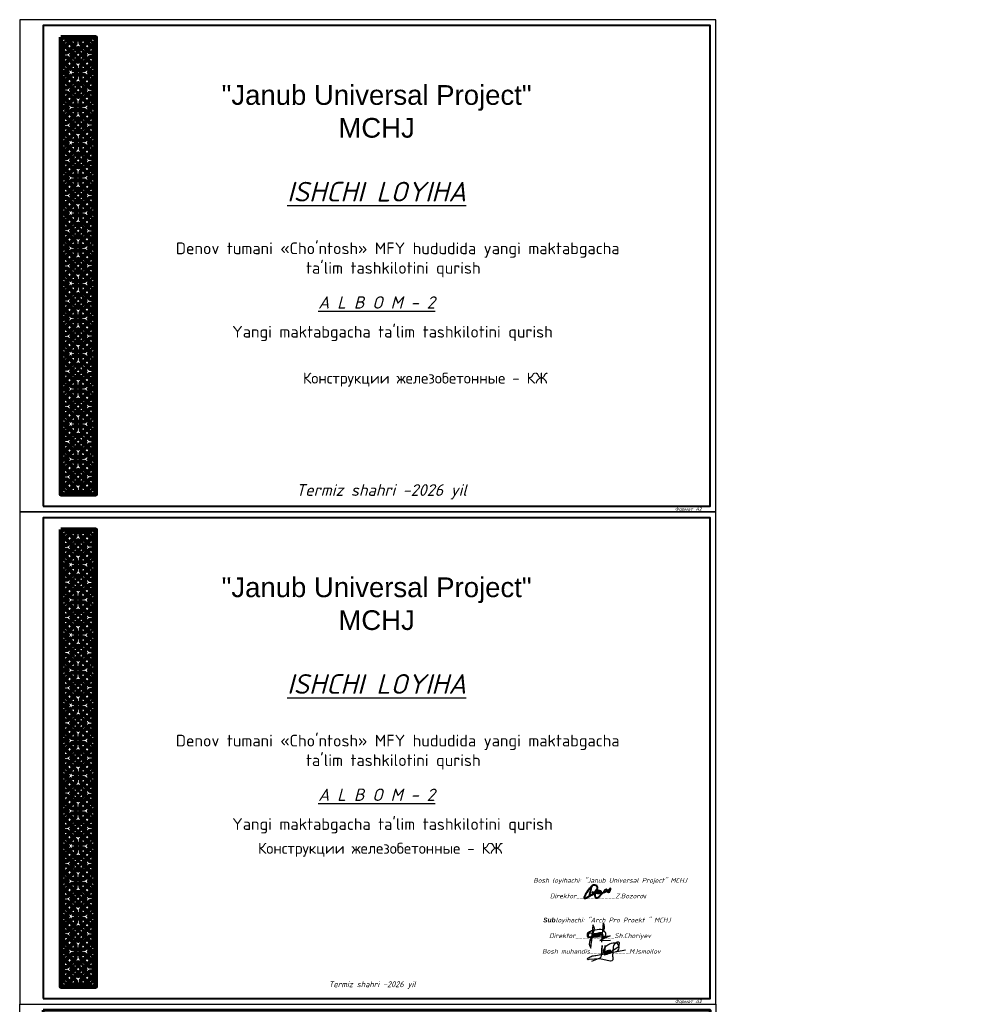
# Model space of a CAD drawing. Header units: millimetres. Extents: x 2063114 to 14983986, y -126020516 to 213791.
# Tile 660 of 731: x 2317099 to 2397603, y 129791 to 213791. Entities that reach past the tile are written whole.
import ezdxf

# ---------------------------------------------------------------- set-up
doc = ezdxf.new("R2010")
doc.units = ezdxf.units.MM
doc.styles.get("Standard").update_dxf_attribs({"font": 'arial.ttf'})
doc.styles.add('TIEMS', font='times.ttf')
doc.styles.add('V@ler@Live', font='isocpeui.ttf')

# ---------------------------------------------------------------- blocks, each defined once
blk = doc.blocks.new('*U1590')
at = {"color": 0, "ltscale": 25}
blk.add_lwpolyline([(-59400, 42000), (0, 42000), (0, 0), (-59400, 0)], close=True, dxfattribs=at)
at = {"color": 0, "lineweight": 60, "ltscale": 25}
blk.add_lwpolyline([(-57400, 41500), (-500, 41500), (-500, 500), (-57400, 500)], close=True, dxfattribs=at)
at = {"color": 0, "insert": (-2932, 396), "char_height": 250, "width": 4526.16, "attachment_point": 2}
blk.add_mtext('Формат А2 (420х594)', dxfattribs=at)
blk = doc.blocks.new('ф22222222222')
blk.add_lwpolyline([(177277, 141727), (236677, 141727), (236677, 183727), (177277, 183727)], close=True)
at = {"lineweight": 40}
blk.add_lwpolyline([(179277, 142227), (236177, 142227), (236177, 183227), (179277, 183227)], close=True, dxfattribs=at)
at = {"style": 'V@ler@Live'}
blk.add_text('Формат A2', height=300, dxfattribs=at).set_placement((233177, 141827))
blk = doc.blocks.new('выа31вы231а23выа')
at = {"true_color": 0xebb000}
h = blk.add_hatch(color=40, dxfattribs=at)
h.dxf.hatch_style = 1
h.paths.add_polyline_path([(231019, 545510, 1), (231019, 545410)])
h.paths.add_polyline_path([(230383, 546145), (230283, 546145, 1)])
h.paths.add_polyline_path([(228755, 546145), (228655, 546145, 1)])
h.paths.add_polyline_path([(228019, 545510), (228019, 545410, 1)])
h = blk.add_hatch(color=40, dxfattribs=at)
h.dxf.hatch_style = 1
edge = h.paths.add_edge_path()
edge.add_arc((229519, 543960), 50, 0, 360, ccw=False)
edge = h.paths.add_edge_path()
edge.add_arc((230205, 544645), 50, 0, 360, ccw=False)
edge = h.paths.add_edge_path()
edge.add_arc((228833, 544645), 50, 0, 360, ccw=False)
edge = h.paths.add_edge_path()
edge.add_arc((229519, 545331), 50, 0, 360, ccw=False)
h = blk.add_hatch(color=40, dxfattribs=at)
h.dxf.hatch_style = 1
edge = h.paths.add_edge_path()
edge.add_arc((228705, 543145), 50, 180, 540, ccw=False)
edge = h.paths.add_edge_path()
edge.add_line((228019, 542410), (228019, 542510))
edge.add_arc((228019, 542460), 50, 270, 450, ccw=False)
edge = h.paths.add_edge_path()
edge.add_line((228019, 543781), (228019, 543881))
edge.add_arc((228019, 543831), 50, 270, 450, ccw=False)
h = blk.add_hatch(color=40, dxfattribs=at)
h.dxf.hatch_style = 1
edge = h.paths.add_edge_path()
edge.add_arc((230333, 543145), 50, 0, 360)
edge = h.paths.add_edge_path()
edge.add_line((231019, 542410), (231019, 542510))
edge.add_arc((231019, 542460), 50, 90, 270)
edge = h.paths.add_edge_path()
edge.add_line((231019, 543781), (231019, 543881))
edge.add_arc((231019, 543831), 50, 90, 270)
h = blk.add_hatch(color=40, dxfattribs=at)
h.dxf.hatch_style = 1
edge = h.paths.add_edge_path()
edge.add_arc((229519, 542331), 50, 0, 360)
edge = h.paths.add_edge_path()
edge.add_arc((230205, 541645), 50, 0, 360)
edge = h.paths.add_edge_path()
edge.add_arc((228833, 541645), 50, 0, 360)
edge = h.paths.add_edge_path()
edge.add_arc((229519, 540960), 50, 0, 360)
h = blk.add_hatch(color=40, dxfattribs=at)
h.dxf.hatch_style = 1
edge = h.paths.add_edge_path()
edge.add_arc((228705, 540145), 50, 180, 540, ccw=False)
edge = h.paths.add_edge_path()
edge.add_line((228019, 539410), (228019, 539510))
edge.add_arc((228019, 539460), 50, 270, 450, ccw=False)
edge = h.paths.add_edge_path()
edge.add_line((228019, 540781), (228019, 540881))
edge.add_arc((228019, 540831), 50, 270, 450, ccw=False)
h = blk.add_hatch(color=40, dxfattribs=at)
h.dxf.hatch_style = 1
edge = h.paths.add_edge_path()
edge.add_arc((230333, 540145), 50, 0, 360)
edge = h.paths.add_edge_path()
edge.add_line((231019, 539410), (231019, 539510))
edge.add_arc((231019, 539460), 50, 90, 270)
edge = h.paths.add_edge_path()
edge.add_line((231019, 540781), (231019, 540881))
edge.add_arc((231019, 540831), 50, 90, 270)
h = blk.add_hatch(color=40, dxfattribs=at)
h.dxf.hatch_style = 1
edge = h.paths.add_edge_path()
edge.add_arc((229519, 537960), 50, 0, 360, ccw=False)
edge = h.paths.add_edge_path()
edge.add_arc((230205, 538645), 50, 0, 360, ccw=False)
edge = h.paths.add_edge_path()
edge.add_arc((228833, 538645), 50, 0, 360, ccw=False)
edge = h.paths.add_edge_path()
edge.add_arc((229519, 539331), 50, 0, 360, ccw=False)
h = blk.add_hatch(color=40, dxfattribs=at)
h.dxf.hatch_style = 1
edge = h.paths.add_edge_path()
edge.add_arc((228705, 537145), 50, 180, 540, ccw=False)
edge = h.paths.add_edge_path()
edge.add_line((228019, 536410), (228019, 536510))
edge.add_arc((228019, 536460), 50, 270, 450, ccw=False)
edge = h.paths.add_edge_path()
edge.add_line((228019, 537781), (228019, 537881))
edge.add_arc((228019, 537831), 50, 270, 450, ccw=False)
h = blk.add_hatch(color=40, dxfattribs=at)
h.dxf.hatch_style = 1
edge = h.paths.add_edge_path()
edge.add_arc((230333, 537145), 50, 0, 360)
edge = h.paths.add_edge_path()
edge.add_line((231019, 536410), (231019, 536510))
edge.add_arc((231019, 536460), 50, 90, 270)
edge = h.paths.add_edge_path()
edge.add_line((231019, 537781), (231019, 537881))
edge.add_arc((231019, 537831), 50, 90, 270)
h = blk.add_hatch(color=40, dxfattribs=at)
h.dxf.hatch_style = 1
edge = h.paths.add_edge_path()
edge.add_arc((229519, 536331), 50, 0, 360)
edge = h.paths.add_edge_path()
edge.add_arc((230205, 535645), 50, 0, 360)
edge = h.paths.add_edge_path()
edge.add_arc((228833, 535645), 50, 0, 360)
edge = h.paths.add_edge_path()
edge.add_arc((229519, 534960), 50, 0, 360)
h = blk.add_hatch(color=40, dxfattribs=at)
h.dxf.hatch_style = 1
edge = h.paths.add_edge_path()
edge.add_arc((228705, 534145), 50, 180, 540, ccw=False)
edge = h.paths.add_edge_path()
edge.add_line((228019, 533410), (228019, 533510))
edge.add_arc((228019, 533460), 50, 270, 450, ccw=False)
edge = h.paths.add_edge_path()
edge.add_line((228019, 534781), (228019, 534881))
edge.add_arc((228019, 534831), 50, 270, 450, ccw=False)
h = blk.add_hatch(color=40, dxfattribs=at)
h.dxf.hatch_style = 1
edge = h.paths.add_edge_path()
edge.add_arc((230333, 534145), 50, 0, 360)
edge = h.paths.add_edge_path()
edge.add_line((231019, 533410), (231019, 533510))
edge.add_arc((231019, 533460), 50, 90, 270)
edge = h.paths.add_edge_path()
edge.add_line((231019, 534781), (231019, 534881))
edge.add_arc((231019, 534831), 50, 90, 270)
h = blk.add_hatch(color=40, dxfattribs=at)
h.dxf.hatch_style = 1
edge = h.paths.add_edge_path()
edge.add_arc((229519, 531960), 50, 0, 360, ccw=False)
edge = h.paths.add_edge_path()
edge.add_arc((230205, 532645), 50, 0, 360, ccw=False)
edge = h.paths.add_edge_path()
edge.add_arc((228833, 532645), 50, 0, 360, ccw=False)
edge = h.paths.add_edge_path()
edge.add_arc((229519, 533331), 50, 0, 360, ccw=False)
h = blk.add_hatch(color=40, dxfattribs=at)
h.dxf.hatch_style = 1
edge = h.paths.add_edge_path()
edge.add_arc((228705, 531145), 50, 180, 540, ccw=False)
edge = h.paths.add_edge_path()
edge.add_line((228019, 530410), (228019, 530510))
edge.add_arc((228019, 530460), 50, 270, 450, ccw=False)
edge = h.paths.add_edge_path()
edge.add_line((228019, 531781), (228019, 531881))
edge.add_arc((228019, 531831), 50, 270, 450, ccw=False)
h = blk.add_hatch(color=40, dxfattribs=at)
h.dxf.hatch_style = 1
edge = h.paths.add_edge_path()
edge.add_arc((230333, 531145), 50, 0, 360)
edge = h.paths.add_edge_path()
edge.add_line((231019, 530410), (231019, 530510))
edge.add_arc((231019, 530460), 50, 90, 270)
edge = h.paths.add_edge_path()
edge.add_line((231019, 531781), (231019, 531881))
edge.add_arc((231019, 531831), 50, 90, 270)
h = blk.add_hatch(color=40, dxfattribs=at)
h.dxf.hatch_style = 1
edge = h.paths.add_edge_path()
edge.add_arc((229519, 530331), 50, 0, 360)
edge = h.paths.add_edge_path()
edge.add_arc((230205, 529645), 50, 0, 360)
edge = h.paths.add_edge_path()
edge.add_arc((228833, 529645), 50, 0, 360)
edge = h.paths.add_edge_path()
edge.add_arc((229519, 528960), 50, 0, 360)
h = blk.add_hatch(color=40, dxfattribs=at)
h.dxf.hatch_style = 1
edge = h.paths.add_edge_path()
edge.add_arc((228705, 528145), 50, 180, 540, ccw=False)
edge = h.paths.add_edge_path()
edge.add_line((228019, 527410), (228019, 527510))
edge.add_arc((228019, 527460), 50, 270, 450, ccw=False)
edge = h.paths.add_edge_path()
edge.add_line((228019, 528781), (228019, 528881))
edge.add_arc((228019, 528831), 50, 270, 450, ccw=False)
h = blk.add_hatch(color=40, dxfattribs=at)
h.dxf.hatch_style = 1
edge = h.paths.add_edge_path()
edge.add_arc((230333, 528145), 50, 0, 360)
edge = h.paths.add_edge_path()
edge.add_line((231019, 527410), (231019, 527510))
edge.add_arc((231019, 527460), 50, 90, 270)
edge = h.paths.add_edge_path()
edge.add_line((231019, 528781), (231019, 528881))
edge.add_arc((231019, 528831), 50, 90, 270)
h = blk.add_hatch(color=40, dxfattribs=at)
h.dxf.hatch_style = 1
edge = h.paths.add_edge_path()
edge.add_arc((229519, 525960), 50, 0, 360, ccw=False)
edge = h.paths.add_edge_path()
edge.add_arc((230205, 526645), 50, 0, 360, ccw=False)
edge = h.paths.add_edge_path()
edge.add_arc((228833, 526645), 50, 0, 360, ccw=False)
edge = h.paths.add_edge_path()
edge.add_arc((229519, 527331), 50, 0, 360, ccw=False)
h = blk.add_hatch(color=40, dxfattribs=at)
h.dxf.hatch_style = 1
edge = h.paths.add_edge_path()
edge.add_arc((228705, 525145), 50, 180, 540, ccw=False)
edge = h.paths.add_edge_path()
edge.add_line((228019, 524410), (228019, 524510))
edge.add_arc((228019, 524460), 50, 270, 450, ccw=False)
edge = h.paths.add_edge_path()
edge.add_line((228019, 525781), (228019, 525881))
edge.add_arc((228019, 525831), 50, 270, 450, ccw=False)
h = blk.add_hatch(color=40, dxfattribs=at)
h.dxf.hatch_style = 1
edge = h.paths.add_edge_path()
edge.add_arc((230333, 525145), 50, 0, 360)
edge = h.paths.add_edge_path()
edge.add_line((231019, 524410), (231019, 524510))
edge.add_arc((231019, 524460), 50, 90, 270)
edge = h.paths.add_edge_path()
edge.add_line((231019, 525781), (231019, 525881))
edge.add_arc((231019, 525831), 50, 90, 270)
h = blk.add_hatch(color=40, dxfattribs=at)
h.dxf.hatch_style = 1
edge = h.paths.add_edge_path()
edge.add_arc((229519, 524331), 50, 0, 360)
edge = h.paths.add_edge_path()
edge.add_arc((230205, 523645), 50, 0, 360)
edge = h.paths.add_edge_path()
edge.add_arc((228833, 523645), 50, 0, 360)
edge = h.paths.add_edge_path()
edge.add_arc((229519, 522960), 50, 0, 360)
h = blk.add_hatch(color=40, dxfattribs=at)
h.dxf.hatch_style = 1
edge = h.paths.add_edge_path()
edge.add_arc((228705, 522145), 50, 180, 540, ccw=False)
edge = h.paths.add_edge_path()
edge.add_line((228019, 521410), (228019, 521510))
edge.add_arc((228019, 521460), 50, 270, 450, ccw=False)
edge = h.paths.add_edge_path()
edge.add_line((228019, 522781), (228019, 522881))
edge.add_arc((228019, 522831), 50, 270, 450, ccw=False)
h = blk.add_hatch(color=40, dxfattribs=at)
h.dxf.hatch_style = 1
edge = h.paths.add_edge_path()
edge.add_arc((230333, 522145), 50, 0, 360)
edge = h.paths.add_edge_path()
edge.add_line((231019, 521410), (231019, 521510))
edge.add_arc((231019, 521460), 50, 90, 270)
edge = h.paths.add_edge_path()
edge.add_line((231019, 522781), (231019, 522881))
edge.add_arc((231019, 522831), 50, 90, 270)
h = blk.add_hatch(color=40, dxfattribs=at)
h.dxf.hatch_style = 1
edge = h.paths.add_edge_path()
edge.add_arc((229519, 519960), 50, 0, 360, ccw=False)
edge = h.paths.add_edge_path()
edge.add_arc((230205, 520645), 50, 0, 360, ccw=False)
edge = h.paths.add_edge_path()
edge.add_arc((228833, 520645), 50, 0, 360, ccw=False)
edge = h.paths.add_edge_path()
edge.add_arc((229519, 521331), 50, 0, 360, ccw=False)
h = blk.add_hatch(color=40, dxfattribs=at)
h.dxf.hatch_style = 1
edge = h.paths.add_edge_path()
edge.add_arc((228705, 519145), 50, 180, 540, ccw=False)
edge = h.paths.add_edge_path()
edge.add_line((228019, 518410), (228019, 518510))
edge.add_arc((228019, 518460), 50, 270, 450, ccw=False)
edge = h.paths.add_edge_path()
edge.add_line((228019, 519781), (228019, 519881))
edge.add_arc((228019, 519831), 50, 270, 450, ccw=False)
h = blk.add_hatch(color=40, dxfattribs=at)
h.dxf.hatch_style = 1
edge = h.paths.add_edge_path()
edge.add_arc((230333, 519145), 50, 0, 360)
edge = h.paths.add_edge_path()
edge.add_line((231019, 518410), (231019, 518510))
edge.add_arc((231019, 518460), 50, 90, 270)
edge = h.paths.add_edge_path()
edge.add_line((231019, 519781), (231019, 519881))
edge.add_arc((231019, 519831), 50, 90, 270)
h = blk.add_hatch(color=40, dxfattribs=at)
h.dxf.hatch_style = 1
edge = h.paths.add_edge_path()
edge.add_arc((229519, 518331), 50, 0, 360)
edge = h.paths.add_edge_path()
edge.add_arc((230205, 517645), 50, 0, 360)
edge = h.paths.add_edge_path()
edge.add_arc((228833, 517645), 50, 0, 360)
edge = h.paths.add_edge_path()
edge.add_arc((229519, 516960), 50, 0, 360)
h = blk.add_hatch(color=40, dxfattribs=at)
h.dxf.hatch_style = 1
edge = h.paths.add_edge_path()
edge.add_arc((228705, 516145), 50, 180, 540, ccw=False)
edge = h.paths.add_edge_path()
edge.add_line((228019, 515410), (228019, 515510))
edge.add_arc((228019, 515460), 50, 270, 450, ccw=False)
edge = h.paths.add_edge_path()
edge.add_line((228019, 516781), (228019, 516881))
edge.add_arc((228019, 516831), 50, 270, 450, ccw=False)
h = blk.add_hatch(color=40, dxfattribs=at)
h.dxf.hatch_style = 1
edge = h.paths.add_edge_path()
edge.add_arc((230333, 516145), 50, 0, 360)
edge = h.paths.add_edge_path()
edge.add_line((231019, 515410), (231019, 515510))
edge.add_arc((231019, 515460), 50, 90, 270)
edge = h.paths.add_edge_path()
edge.add_line((231019, 516781), (231019, 516881))
edge.add_arc((231019, 516831), 50, 90, 270)
h = blk.add_hatch(color=40, dxfattribs=at)
h.dxf.hatch_style = 1
edge = h.paths.add_edge_path()
edge.add_arc((229519, 513960), 50, 0, 360, ccw=False)
edge = h.paths.add_edge_path()
edge.add_arc((230205, 514645), 50, 0, 360, ccw=False)
edge = h.paths.add_edge_path()
edge.add_arc((228833, 514645), 50, 0, 360, ccw=False)
edge = h.paths.add_edge_path()
edge.add_arc((229519, 515331), 50, 0, 360, ccw=False)
h = blk.add_hatch(color=40, dxfattribs=at)
h.dxf.hatch_style = 1
edge = h.paths.add_edge_path()
edge.add_arc((228705, 513145), 50, 180, 540, ccw=False)
edge = h.paths.add_edge_path()
edge.add_line((228019, 512410), (228019, 512510))
edge.add_arc((228019, 512460), 50, 270, 450, ccw=False)
edge = h.paths.add_edge_path()
edge.add_line((228019, 513781), (228019, 513881))
edge.add_arc((228019, 513831), 50, 270, 450, ccw=False)
h = blk.add_hatch(color=40, dxfattribs=at)
h.dxf.hatch_style = 1
edge = h.paths.add_edge_path()
edge.add_arc((230333, 513145), 50, 0, 360)
edge = h.paths.add_edge_path()
edge.add_line((231019, 512410), (231019, 512510))
edge.add_arc((231019, 512460), 50, 90, 270)
edge = h.paths.add_edge_path()
edge.add_line((231019, 513781), (231019, 513881))
edge.add_arc((231019, 513831), 50, 90, 270)
h = blk.add_hatch(color=40, dxfattribs=at)
h.dxf.hatch_style = 1
edge = h.paths.add_edge_path()
edge.add_arc((229519, 512331), 50, 0, 360)
edge = h.paths.add_edge_path()
edge.add_arc((230205, 511645), 50, 0, 360)
edge = h.paths.add_edge_path()
edge.add_arc((228833, 511645), 50, 0, 360)
edge = h.paths.add_edge_path()
edge.add_arc((229519, 510960), 50, 0, 360)
h = blk.add_hatch(color=40, dxfattribs=at)
h.dxf.hatch_style = 1
edge = h.paths.add_edge_path()
edge.add_arc((228705, 510145), 50, 180, 540, ccw=False)
edge = h.paths.add_edge_path()
edge.add_line((228019, 509410), (228019, 509510))
edge.add_arc((228019, 509460), 50, 270, 450, ccw=False)
edge = h.paths.add_edge_path()
edge.add_line((228019, 510781), (228019, 510881))
edge.add_arc((228019, 510831), 50, 270, 450, ccw=False)
h = blk.add_hatch(color=40, dxfattribs=at)
h.dxf.hatch_style = 1
edge = h.paths.add_edge_path()
edge.add_arc((230333, 510145), 50, 0, 360)
edge = h.paths.add_edge_path()
edge.add_line((231019, 509410), (231019, 509510))
edge.add_arc((231019, 509460), 50, 90, 270)
edge = h.paths.add_edge_path()
edge.add_line((231019, 510781), (231019, 510881))
edge.add_arc((231019, 510831), 50, 90, 270)
h = blk.add_hatch(color=40, dxfattribs=at)
h.dxf.hatch_style = 1
edge = h.paths.add_edge_path()
edge.add_arc((229519, 507960), 50, 0, 360, ccw=False)
edge = h.paths.add_edge_path()
edge.add_arc((230205, 508645), 50, 0, 360, ccw=False)
edge = h.paths.add_edge_path()
edge.add_arc((228833, 508645), 50, 0, 360, ccw=False)
edge = h.paths.add_edge_path()
edge.add_arc((229519, 509331), 50, 0, 360, ccw=False)
h = blk.add_hatch(color=40, dxfattribs=at)
h.dxf.hatch_style = 1
h.paths.add_polyline_path([(231019, 507881, 1), (231019, 507781)])
h.paths.add_polyline_path([(230283, 507145), (230383, 507145, 1)])
h.paths.add_polyline_path([(228655, 507145), (228755, 507145, 1)])
h.paths.add_polyline_path([(228019, 507881), (228019, 507781, 1)])
at = {"color": 164, "lineweight": 80}
for points in [[(228019, 544845), (228558, 544845), (229319, 545607), (229319, 546145)], [(231019, 544845), (230481, 544845), (229719, 545607), (229719, 546145)], [(228019, 544445), (228558, 544445), (229319, 543684), (229319, 542607), (228558, 541845), (228019, 541845)], [(231019, 544445), (230481, 544445), (229719, 543684), (229719, 542607), (230481, 541845), (231019, 541845)], [(228019, 538845), (228558, 538845), (229319, 539607), (229319, 540684), (228558, 541445), (228019, 541445)], [(231019, 538845), (230481, 538845), (229719, 539607), (229719, 540684), (230481, 541445), (231019, 541445)], [(228019, 538445), (228558, 538445), (229319, 537684), (229319, 536607), (228558, 535845), (228019, 535845)], [(231019, 538445), (230481, 538445), (229719, 537684), (229719, 536607), (230481, 535845), (231019, 535845)], [(228019, 532845), (228558, 532845), (229319, 533607), (229319, 534684), (228558, 535445), (228019, 535445)], [(231019, 532845), (230481, 532845), (229719, 533607), (229719, 534684), (230481, 535445), (231019, 535445)], [(228019, 532445), (228558, 532445), (229319, 531684), (229319, 530607), (228558, 529845), (228019, 529845)], [(231019, 532445), (230481, 532445), (229719, 531684), (229719, 530607), (230481, 529845), (231019, 529845)], [(228019, 526845), (228558, 526845), (229319, 527607), (229319, 528684), (228558, 529445), (228019, 529445)], [(231019, 526845), (230481, 526845), (229719, 527607), (229719, 528684), (230481, 529445), (231019, 529445)], [(228019, 526445), (228558, 526445), (229319, 525684), (229319, 524607), (228558, 523845), (228019, 523845)], [(231019, 526445), (230481, 526445), (229719, 525684), (229719, 524607), (230481, 523845), (231019, 523845)], [(228019, 520845), (228558, 520845), (229319, 521607), (229319, 522684), (228558, 523445), (228019, 523445)], [(231019, 520845), (230481, 520845), (229719, 521607), (229719, 522684), (230481, 523445), (231019, 523445)], [(228019, 520445), (228558, 520445), (229319, 519684), (229319, 518607), (228558, 517845), (228019, 517845)], [(231019, 520445), (230481, 520445), (229719, 519684), (229719, 518607), (230481, 517845), (231019, 517845)], [(228019, 514845), (228558, 514845), (229319, 515607), (229319, 516684), (228558, 517445), (228019, 517445)], [(231019, 514845), (230481, 514845), (229719, 515607), (229719, 516684), (230481, 517445), (231019, 517445)], [(228019, 514445), (228558, 514445), (229319, 513684), (229319, 512607), (228558, 511845), (228019, 511845)], [(231019, 514445), (230481, 514445), (229719, 513684), (229719, 512607), (230481, 511845), (231019, 511845)], [(228019, 508845), (228558, 508845), (229319, 509607), (229319, 510684), (228558, 511445), (228019, 511445)], [(231019, 508845), (230481, 508845), (229719, 509607), (229719, 510684), (230481, 511445), (231019, 511445)], [(228019, 508445), (228558, 508445), (229319, 507684), (229319, 507145)], [(231019, 508445), (230481, 508445), (229719, 507684), (229719, 507145)]]:
    blk.add_lwpolyline(points, dxfattribs=at)
at = {"color": 164, "lineweight": 60}
for points in [[(228019, 545862), (228019, 545862), (228302, 546145)], [(231019, 545862), (231019, 545862), (230736, 546145)], [(228019, 542862), (228019, 542862), (228302, 543145), (228019, 543428)], [(231019, 542862), (231019, 542862), (230736, 543145), (231019, 543428)], [(228019, 539862), (228019, 539862), (228302, 540145), (228019, 540428)], [(231019, 539862), (231019, 539862), (230736, 540145), (231019, 540428)], [(228019, 536862), (228019, 536862), (228302, 537145), (228019, 537428)], [(231019, 536862), (231019, 536862), (230736, 537145), (231019, 537428)], [(228019, 533862), (228019, 533862), (228302, 534145), (228019, 534428)], [(231019, 533862), (231019, 533862), (230736, 534145), (231019, 534428)], [(228019, 530862), (228019, 530862), (228302, 531145), (228019, 531428)], [(231019, 530862), (231019, 530862), (230736, 531145), (231019, 531428)], [(228019, 527862), (228019, 527862), (228302, 528145), (228019, 528428)], [(231019, 527862), (231019, 527862), (230736, 528145), (231019, 528428)], [(228019, 524862), (228019, 524862), (228302, 525145), (228019, 525428)], [(231019, 524862), (231019, 524862), (230736, 525145), (231019, 525428)], [(228019, 521862), (228019, 521862), (228302, 522145), (228019, 522428)], [(231019, 521862), (231019, 521862), (230736, 522145), (231019, 522428)], [(228019, 518862), (228019, 518862), (228302, 519145), (228019, 519428)], [(231019, 518862), (231019, 518862), (230736, 519145), (231019, 519428)], [(228019, 515862), (228019, 515862), (228302, 516145), (228019, 516428)], [(231019, 515862), (231019, 515862), (230736, 516145), (231019, 516428)], [(228019, 512862), (228019, 512862), (228302, 513145), (228019, 513428)], [(231019, 512862), (231019, 512862), (230736, 513145), (231019, 513428)], [(228019, 509862), (228019, 509862), (228302, 510145), (228019, 510428)], [(231019, 509862), (231019, 509862), (230736, 510145), (231019, 510428)], [(228302, 507145), (228019, 507428)], [(230736, 507145), (231019, 507428)]]:
    blk.add_lwpolyline(points, dxfattribs=at)
at = {"color": 132, "lineweight": 90}
blk.add_lwpolyline([(228019, 546145), (231019, 546145), (231019, 507145), (228019, 507145)], close=True, dxfattribs=at)
for points in [[(228373, 546145), (229115, 545403)], [(230666, 546145), (229923, 545403)], [(228762, 545049), (228019, 545792)], [(228423, 543903), (229166, 544645), (228423, 545388)], [(228777, 545741), (229519, 544999), (230262, 545741)], [(230615, 545388), (229873, 544645), (230615, 543903)], [(230277, 545049), (231019, 545792)], [(228762, 544241), (228019, 543499)], [(229115, 543888), (228373, 543145), (229115, 542403)], [(228777, 543549), (229519, 544292), (230262, 543549)], [(229923, 543888), (230666, 543145), (229923, 542403)], [(230277, 544241), (231019, 543499)], [(228762, 542049), (228019, 542792)], [(228777, 542741), (229519, 541999), (230262, 542741)], [(230277, 542049), (231019, 542792)], [(228423, 542388), (229166, 541645), (228423, 540903)], [(230615, 540903), (229873, 541645), (230615, 542388)], [(228762, 541241), (228019, 540499)], [(228777, 540549), (229519, 541292), (230262, 540549)], [(230277, 541241), (231019, 540499)], [(229115, 540888), (228373, 540145), (229115, 539403)], [(229923, 540888), (230666, 540145), (229923, 539403)], [(228762, 539049), (228019, 539792)], [(228423, 537903), (229166, 538645), (228423, 539388)], [(228777, 539741), (229519, 538999), (230262, 539741)], [(230615, 539388), (229873, 538645), (230615, 537903)], [(230277, 539049), (231019, 539792)], [(228762, 538241), (228019, 537499)], [(229115, 537888), (228373, 537145), (229115, 536403)], [(228777, 537549), (229519, 538292), (230262, 537549)], [(229923, 537888), (230666, 537145), (229923, 536403)], [(230277, 538241), (231019, 537499)], [(228762, 536049), (228019, 536792)], [(230277, 536049), (231019, 536792)], [(228423, 536388), (229166, 535645), (228423, 534903)], [(228777, 536741), (229519, 535999), (230262, 536741)], [(230615, 534903), (229873, 535645), (230615, 536388)], [(228762, 535241), (228019, 534499)], [(228777, 534549), (229519, 535292), (230262, 534549)], [(230277, 535241), (231019, 534499)], [(229115, 534888), (228373, 534145), (229115, 533403)], [(229923, 534888), (230666, 534145), (229923, 533403)], [(228762, 533049), (228019, 533792)], [(228777, 533741), (229519, 532999), (230262, 533741)], [(230277, 533049), (231019, 533792)], [(228423, 531903), (229166, 532645), (228423, 533388)], [(230615, 533388), (229873, 532645), (230615, 531903)], [(228762, 532241), (228019, 531499)], [(229115, 531888), (228373, 531145), (229115, 530403)], [(228777, 531549), (229519, 532292), (230262, 531549)], [(229923, 531888), (230666, 531145), (229923, 530403)], [(230277, 532241), (231019, 531499)], [(228762, 530049), (228019, 530792)], [(228423, 530388), (229166, 529645), (228423, 528903)], [(228777, 530741), (229519, 529999), (230262, 530741)], [(230615, 528903), (229873, 529645), (230615, 530388)], [(230277, 530049), (231019, 530792)], [(228762, 529241), (228019, 528499)], [(228777, 528549), (229519, 529292), (230262, 528549)], [(230277, 529241), (231019, 528499)], [(229115, 528888), (228373, 528145), (229115, 527403)], [(229923, 528888), (230666, 528145), (229923, 527403)], [(228762, 527049), (228019, 527792)], [(228777, 527741), (229519, 526999), (230262, 527741)], [(230277, 527049), (231019, 527792)], [(228423, 525903), (229166, 526645), (228423, 527388)], [(230615, 527388), (229873, 526645), (230615, 525903)], [(228762, 526241), (228019, 525499)], [(229115, 525888), (228373, 525145), (229115, 524403)], [(228777, 525549), (229519, 526292), (230262, 525549)], [(229923, 525888), (230666, 525145), (229923, 524403)], [(230277, 526241), (231019, 525499)], [(228762, 524049), (228019, 524792)], [(228423, 524388), (229166, 523645), (228423, 522903)], [(228777, 524741), (229519, 523999), (230262, 524741)], [(230615, 522903), (229873, 523645), (230615, 524388)], [(230277, 524049), (231019, 524792)], [(228762, 523241), (228019, 522499)], [(229115, 522888), (228373, 522145), (229115, 521403)], [(228777, 522549), (229519, 523292), (230262, 522549)], [(229923, 522888), (230666, 522145), (229923, 521403)], [(230277, 523241), (231019, 522499)], [(228762, 521049), (228019, 521792)], [(228777, 521741), (229519, 520999), (230262, 521741)], [(230277, 521049), (231019, 521792)], [(228423, 519903), (229166, 520645), (228423, 521388)], [(230615, 521388), (229873, 520645), (230615, 519903)], [(228762, 520241), (228019, 519499)], [(228777, 519549), (229519, 520292), (230262, 519549)], [(230277, 520241), (231019, 519499)], [(229115, 519888), (228373, 519145), (229115, 518403)], [(229923, 519888), (230666, 519145), (229923, 518403)], [(228762, 518049), (228019, 518792)], [(228423, 518388), (229166, 517645), (228423, 516903)], [(228777, 518741), (229519, 517999), (230262, 518741)], [(230615, 516903), (229873, 517645), (230615, 518388)], [(230277, 518049), (231019, 518792)], [(228762, 517241), (228019, 516499)], [(229115, 516888), (228373, 516145), (229115, 515403)], [(228777, 516549), (229519, 517292), (230262, 516549)], [(229923, 516888), (230666, 516145), (229923, 515403)], [(230277, 517241), (231019, 516499)], [(228762, 515049), (228019, 515792)], [(230277, 515049), (231019, 515792)], [(228423, 513903), (229166, 514645), (228423, 515388)], [(228777, 515741), (229519, 514999), (230262, 515741)], [(230615, 515388), (229873, 514645), (230615, 513903)], [(228762, 514241), (228019, 513499)], [(228777, 513549), (229519, 514292), (230262, 513549)], [(230277, 514241), (231019, 513499)], [(229115, 513888), (228373, 513145), (229115, 512403)], [(229923, 513888), (230666, 513145), (229923, 512403)], [(228762, 512049), (228019, 512792)], [(228777, 512741), (229519, 511999), (230262, 512741)], [(230277, 512049), (231019, 512792)], [(228423, 512388), (229166, 511645), (228423, 510903)], [(230615, 510903), (229873, 511645), (230615, 512388)], [(228762, 511241), (228019, 510499)], [(229115, 510888), (228373, 510145), (229115, 509403)], [(228777, 510549), (229519, 511292), (230262, 510549)], [(229923, 510888), (230666, 510145), (229923, 509403)], [(230277, 511241), (231019, 510499)], [(228762, 509049), (228019, 509792)], [(228423, 507903), (229166, 508645), (228423, 509388)], [(228777, 509741), (229519, 508999), (230262, 509741)], [(230615, 509388), (229873, 508645), (230615, 507903)], [(230277, 509049), (231019, 509792)], [(228762, 508241), (228019, 507499)], [(228777, 507549), (229519, 508292), (230262, 507549)], [(230277, 508241), (231019, 507499)], [(229115, 507888), (228373, 507145)], [(229923, 507888), (230666, 507145)]]:
    blk.add_lwpolyline(points, dxfattribs=at)
at = {"color": 164, "lineweight": 80}
for points in [[(228981, 543345), (228219, 544107), (228219, 545184), (228981, 545945), (230058, 545945), (230819, 545184), (230819, 544107), (230058, 543345)], [(228981, 542945), (228219, 542184), (228219, 541107), (228981, 540345), (230058, 540345), (230819, 541107), (230819, 542184), (230058, 542945)], [(228981, 537345), (228219, 538107), (228219, 539184), (228981, 539945), (230058, 539945), (230819, 539184), (230819, 538107), (230058, 537345)], [(228981, 536945), (228219, 536184), (228219, 535107), (228981, 534345), (230058, 534345), (230819, 535107), (230819, 536184), (230058, 536945)], [(228981, 531345), (228219, 532107), (228219, 533184), (228981, 533945), (230058, 533945), (230819, 533184), (230819, 532107), (230058, 531345)], [(228981, 530945), (228219, 530184), (228219, 529107), (228981, 528345), (230058, 528345), (230819, 529107), (230819, 530184), (230058, 530945)], [(228981, 525345), (228219, 526107), (228219, 527184), (228981, 527945), (230058, 527945), (230819, 527184), (230819, 526107), (230058, 525345)], [(228981, 524945), (228219, 524184), (228219, 523107), (228981, 522345), (230058, 522345), (230819, 523107), (230819, 524184), (230058, 524945)], [(228981, 519345), (228219, 520107), (228219, 521184), (228981, 521945), (230058, 521945), (230819, 521184), (230819, 520107), (230058, 519345)], [(228981, 518945), (228219, 518184), (228219, 517107), (228981, 516345), (230058, 516345), (230819, 517107), (230819, 518184), (230058, 518945)], [(228981, 513345), (228219, 514107), (228219, 515184), (228981, 515945), (230058, 515945), (230819, 515184), (230819, 514107), (230058, 513345)], [(228981, 512945), (228219, 512184), (228219, 511107), (228981, 510345), (230058, 510345), (230819, 511107), (230819, 512184), (230058, 512945)], [(228981, 507345), (228219, 508107), (228219, 509184), (228981, 509945), (230058, 509945), (230819, 509184), (230819, 508107), (230058, 507345)]]:
    blk.add_lwpolyline(points, close=True, dxfattribs=at)
at = {"color": 164, "lineweight": 60}
for points in [[(229519, 544928), (229236, 544645), (229519, 544362), (229802, 544645)], [(229519, 541362), (229236, 541645), (229519, 541928), (229802, 541645)], [(229519, 538928), (229236, 538645), (229519, 538362), (229802, 538645)], [(229519, 535362), (229236, 535645), (229519, 535928), (229802, 535645)], [(229519, 532928), (229236, 532645), (229519, 532362), (229802, 532645)], [(229519, 529362), (229236, 529645), (229519, 529928), (229802, 529645)], [(229519, 526928), (229236, 526645), (229519, 526362), (229802, 526645)], [(229519, 523362), (229236, 523645), (229519, 523928), (229802, 523645)], [(229519, 520928), (229236, 520645), (229519, 520362), (229802, 520645)], [(229519, 517362), (229236, 517645), (229519, 517928), (229802, 517645)], [(229519, 514928), (229236, 514645), (229519, 514362), (229802, 514645)], [(229519, 511362), (229236, 511645), (229519, 511928), (229802, 511645)], [(229519, 508928), (229236, 508645), (229519, 508362), (229802, 508645)]]:
    blk.add_lwpolyline(points, close=True, dxfattribs=at)
at = {"color": 40, "true_color": 0xebb000}
for centre in [(229519, 545331), (228833, 544645), (230205, 544645), (229519, 543960), (228705, 543145), (230333, 543145), (229519, 542331), (228833, 541645), (229519, 540960), (230205, 541645), (228705, 540145), (230333, 540145), (229519, 539331), (228833, 538645), (230205, 538645), (229519, 537960), (228705, 537145), (230333, 537145), (229519, 536331), (228833, 535645), (230205, 535645), (229519, 534960), (228705, 534145), (230333, 534145), (228833, 532645), (229519, 533331), (230205, 532645), (229519, 531960), (228705, 531145), (230333, 531145), (229519, 530331), (228833, 529645), (230205, 529645), (229519, 528960), (228705, 528145), (230333, 528145), (228833, 526645), (229519, 527331), (230205, 526645), (229519, 525960), (228705, 525145), (230333, 525145), (229519, 524331), (228833, 523645), (230205, 523645), (229519, 522960), (228705, 522145), (230333, 522145), (229519, 521331), (228833, 520645), (229519, 519960), (230205, 520645), (228705, 519145), (230333, 519145), (229519, 518331), (228833, 517645), (230205, 517645), (229519, 516960), (228705, 516145), (230333, 516145), (229519, 515331), (228833, 514645), (230205, 514645), (229519, 513960), (228705, 513145), (230333, 513145), (228833, 511645), (229519, 512331), (230205, 511645), (229519, 510960), (228705, 510145), (230333, 510145), (229519, 509331), (228833, 508645), (230205, 508645), (229519, 507960)]:
    blk.add_circle(centre, 50, dxfattribs=at)
at = {"color": 40, "lineweight": 60, "true_color": 0xebb000}
for centre, start, end in [((228337, 546145), 270, 0), ((230701, 546145), 180, 270), ((228019, 545827), 270, 0), ((229519, 544963), 0, 180), ((231019, 545827), 180, 270), ((229201, 544645), 90, 270), ((229519, 544327), 180, 0), ((229837, 544645), 270, 90), ((228019, 543463), 0, 90), ((231019, 543463), 90, 180), ((228019, 542827), 270, 0), ((228337, 543145), 270, 90), ((230701, 543145), 90, 270), ((231019, 542827), 180, 270), ((229201, 541645), 90, 270), ((229519, 541963), 0, 180), ((229837, 541645), 270, 90), ((229519, 541327), 180, 0), ((228019, 540463), 0, 90), ((228337, 540145), 270, 90), ((230701, 540145), 90, 270), ((231019, 540463), 90, 180), ((228019, 539827), 270, 0), ((229519, 538963), 0, 180), ((231019, 539827), 180, 270), ((229201, 538645), 90, 270), ((229837, 538645), 270, 90), ((228019, 537463), 0, 90), ((229519, 538327), 180, 0), ((231019, 537463), 90, 180), ((228019, 536827), 270, 0), ((228337, 537145), 270, 90), ((230701, 537145), 90, 270), ((231019, 536827), 180, 270), ((229201, 535645), 90, 270), ((229519, 535963), 0, 180), ((229837, 535645), 270, 90), ((229519, 535327), 180, 0), ((228019, 534463), 0, 90), ((228337, 534145), 270, 90), ((230701, 534145), 90, 270), ((231019, 534463), 90, 180), ((228019, 533827), 270, 0), ((231019, 533827), 180, 270), ((229201, 532645), 90, 270), ((229519, 532963), 0, 180), ((229837, 532645), 270, 90), ((228019, 531463), 0, 90), ((229519, 532327), 180, 0), ((231019, 531463), 90, 180), ((228337, 531145), 270, 90), ((230701, 531145), 90, 270), ((228019, 530827), 270, 0), ((229519, 529963), 0, 180), ((231019, 530827), 180, 270), ((229201, 529645), 90, 270), ((229519, 529327), 180, 0), ((229837, 529645), 270, 90), ((228019, 528463), 0, 90), ((228337, 528145), 270, 90), ((230701, 528145), 90, 270), ((231019, 528463), 90, 180), ((228019, 527827), 270, 0), ((231019, 527827), 180, 270), ((229201, 526645), 90, 270), ((229519, 526963), 0, 180), ((229837, 526645), 270, 90), ((229519, 526327), 180, 0), ((228019, 525463), 0, 90), ((228337, 525145), 270, 90), ((230701, 525145), 90, 270), ((231019, 525463), 90, 180), ((228019, 524827), 270, 0), ((229519, 523963), 0, 180), ((231019, 524827), 180, 270), ((229201, 523645), 90, 270), ((229519, 523327), 180, 0), ((229837, 523645), 270, 90), ((228019, 522463), 0, 90), ((231019, 522463), 90, 180), ((228019, 521827), 270, 0), ((228337, 522145), 270, 90), ((230701, 522145), 90, 270), ((231019, 521827), 180, 270), ((229201, 520645), 90, 270), ((229519, 520963), 0, 180), ((229837, 520645), 270, 90), ((229519, 520327), 180, 0), ((228019, 519463), 0, 90), ((228337, 519145), 270, 90), ((230701, 519145), 90, 270), ((231019, 519463), 90, 180), ((228019, 518827), 270, 0), ((229519, 517963), 0, 180), ((231019, 518827), 180, 270), ((229201, 517645), 90, 270), ((229837, 517645), 270, 90), ((228019, 516463), 0, 90), ((229519, 517327), 180, 0), ((231019, 516463), 90, 180), ((228019, 515827), 270, 0), ((228337, 516145), 270, 90), ((230701, 516145), 90, 270), ((231019, 515827), 180, 270), ((229201, 514645), 90, 270), ((229519, 514963), 0, 180), ((229837, 514645), 270, 90), ((229519, 514327), 180, 0), ((228019, 513463), 0, 90), ((228337, 513145), 270, 90), ((230701, 513145), 90, 270), ((231019, 513463), 90, 180), ((228019, 512827), 270, 0), ((231019, 512827), 180, 270), ((229201, 511645), 90, 270), ((229519, 511963), 0, 180), ((229837, 511645), 270, 90), ((228019, 510463), 0, 90), ((229519, 511327), 180, 0), ((231019, 510463), 90, 180), ((228337, 510145), 270, 90), ((230701, 510145), 90, 270), ((228019, 509827), 270, 0), ((229519, 508963), 0, 180), ((231019, 509827), 180, 270), ((229201, 508645), 90, 270), ((229519, 508327), 180, 0), ((229837, 508645), 270, 90), ((228019, 507463), 0, 90), ((228337, 507145), 0, 90), ((230701, 507145), 90, 180), ((231019, 507463), 90, 180)]:
    blk.add_arc(centre, 318, start, end, dxfattribs=at)
at = {"color": 40, "true_color": 0xebb000}
for centre, start, end in [((228705, 546145), 180, 360), ((230333, 546145), 180, 0), ((228019, 545460), 270, 90), ((231019, 545460), 90, 270), ((228019, 543831), 270, 90), ((231019, 543831), 90, 270), ((228019, 542460), 270, 90), ((231019, 542460), 90, 270), ((228019, 540831), 270, 90), ((231019, 540831), 90, 270), ((228019, 539460), 270, 90), ((231019, 539460), 90, 270), ((228019, 537831), 270, 90), ((231019, 537831), 90, 270), ((228019, 536460), 270, 90), ((231019, 536460), 90, 270), ((228019, 534831), 270, 90), ((231019, 534831), 90, 270), ((228019, 533460), 270, 90), ((231019, 533460), 90, 270), ((228019, 531831), 270, 90), ((231019, 531831), 90, 270), ((228019, 530460), 270, 90), ((231019, 530460), 90, 270), ((228019, 528831), 270, 90), ((231019, 528831), 90, 270), ((228019, 527460), 270, 90), ((231019, 527460), 90, 270), ((228019, 525831), 270, 90), ((231019, 525831), 90, 270), ((228019, 524460), 270, 90), ((231019, 524460), 90, 270), ((228019, 522831), 270, 90), ((231019, 522831), 90, 270), ((228019, 521460), 270, 90), ((231019, 521460), 90, 270), ((228019, 519831), 270, 90), ((231019, 519831), 90, 270), ((228019, 518460), 270, 90), ((231019, 518460), 90, 270), ((228019, 516831), 270, 90), ((231019, 516831), 90, 270), ((228019, 515460), 270, 90), ((231019, 515460), 90, 270), ((228019, 513831), 270, 90), ((231019, 513831), 90, 270), ((228019, 512460), 270, 90), ((231019, 512460), 90, 270), ((228019, 510831), 270, 90), ((231019, 510831), 90, 270), ((228019, 509460), 270, 90), ((231019, 509460), 90, 270), ((228019, 507831), 270, 90), ((231019, 507831), 90, 270), ((228705, 507145), 360, 180), ((230333, 507145), 0, 180)]:
    blk.add_arc(centre, 50, start, end, dxfattribs=at)
blk = doc.blocks.new('A$C15CB654E')
at = {"color": 172, "lineweight": 40, "true_color": 0x0000c2}
blk.add_spline([(-80, 215), (-226, 64), (-420, -243), (-441, -286), (-61, -127), (100, 202), (-80, 215), (-165, 11), (-212, -194), (120, -50), (277, -27), (264, -78), (236, -24), (112, -19), (16, -148), (29, -257), (80, -311), (237, -219), (421, -19), (501, 60), (606, -67), (690, 86), (615, 32), (-114, -63)], degree=3, dxfattribs=at)
blk = doc.blocks.new('A$Ceb54b23e')
at = {"color": 5, "lineweight": 30, "ltscale": 0.1}
for p, q in [((-12.57, -11.1), (7.26, -9.39)), ((7.26, -9.39), (-2.6, -13.87)), ((-2.6, -13.87), (7.49, -13.43))]:
    blk.add_line(p, q, dxfattribs=at)
at = {"color": 5, "lineweight": 30, "ltscale": 0.1, "flags": 128}
for points in [[(-10.2, -9.67), (-8.52, -5.97, 0.342251), (-9.14, 1.03), (-10.34, -14.39)], [(-1.14, -9.14), (1.12, -4.18, 0.342251), (0.5, 2.82), (-0.93, -15.6)], [(-9.81, -10.51), (-11.91, -13.54, 0.28279), (-11, -21.19), (-9.61, -5.79)], [(-9.81, -10.51), (-9.44, -8.24, -0.681159), (-8.23, -7.98), (-8.62, -10.62)], [(-8.62, -10.63), (-8.17, -7.86, -0.681159), (-6.97, -7.6), (-7.35, -10.24)], [(-7.4, -10.51), (-6.95, -7.75, -0.681159), (-5.74, -7.48), (-6.13, -10.13)], [(-6.15, -10.27), (-5.7, -7.5, -0.681159), (-4.49, -7.24), (-4.88, -9.88)], [(-4.9, -10.02), (-4.45, -7.25, -0.681159), (-3.25, -6.99), (-3.63, -9.64)], [(-3.64, -9.64), (-3.19, -6.88, -0.681159), (-1.98, -6.62), (-2.37, -9.26)], [(-2.41, -9.53), (-1.96, -6.76, -0.681159), (-0.75, -6.5), (-1.14, -9.14)]]:
    blk.add_lwpolyline(points, format="xyb", dxfattribs=at)
at = {"color": 5, "lineweight": 30, "ltscale": 0.1}
for centre, radius, start, end in [((-11.53, -8.6), 3.14, 145.20054, 214.39775), ((-6.97, -15.76), 11.45, 107.92907, 128.55015), ((-11.81, -8.63), 1.91, 91.31881, 327.17595), ((-11.74, -7.9), 1.19, 28.74852, 95.44504), ((4.48, -62.51), 59.56, 97.39589, 104.56598), ((-2.27, -9.29), 5.91, 38.72853, 98.93361), ((0.01, -8.8), 3.01, 257.73222, 354.12117), ((-0.18, -10.53), 1.3, 249.35584, 101.75822), ((-0.31, -8.48), 0.874, 261.08847, 90.02558), ((-1.42, -8.11), 4.53, 347.3913, 33.89819), ((-12.85, -9.67), 1.46, 208.97145, 280.81106)]:
    blk.add_arc(centre, radius, start, end, dxfattribs=at)

msp = doc.modelspace()

# ---------------------------------------------------------------- linework, layer by layer
at = {"color": 5, "lineweight": 30, "ltscale": 5}
for points in [[(2367971.07055, 134287.49447, 0.2715751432), (2368233.34202, 134600.10605, 0.2715751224), (2368088.57704, 134981.62331, 0.1639156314), (2367406.48981, 134909.23674, 0.0814145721), (2367118.31727, 134714.97516, 0.0814145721), (2366907.24365, 134438.87933, 0.5482657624), (2367092.94262, 134147.73919, 0.0177008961), (2367516.61391, 134262.93501), (2368134.23596, 134658.93458, 0.2550391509), (2368274.32733, 135048.37468, 0.2380928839), (2368074.87853, 135095.22903, 0.2534934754), (2367730.48583, 134659.4002), (2367671.37916, 133893.35644, -0.0677849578), (2367707.82624, 133734.14124, -0.0661204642), (2367701.07595, 133574.92603, -0.2588071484), (2367507.99106, 133467.80762, -0.0421462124), (2367469.82828, 133471.03018), (2366596.37272, 133668.26885), (2365656.23491, 133603.81982, -0.1909887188), (2365564.17428, 133611.19172, -0.1909887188), (2365502.17172, 133679.64016, -0.0859708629), (2365854.365, 133883.9967, -0.0859708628), (2366254.77391, 133957.98598), (2368788.91433, 134444.51072)], [(2365906.32719, 133468.75905), (2366613.70664, 133761.90031, 0.2811521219), (2366724.70417, 133943.69427), (2366801.38457, 134803.44365), (2366743.56033, 134155.11168), (2366985.29993, 134246.21766), (2367048.51447, 134804.95206), (2366957.21751, 133998.00553)]]:
    msp.add_lwpolyline(points, format="xyb", dxfattribs=at)
for points in [[(2367121.95284, 134358.78151), (2367085.82488, 134039.45726), (2367214.43225, 134080.90899), (2367250.56021, 134400.23324)], [(2367250.56021, 134400.23324), (2367214.43225, 134080.90899), (2367343.03962, 134122.36072), (2367379.16758, 134441.68497)], [(2367379.16758, 134441.68497), (2367343.03962, 134122.36072), (2367471.64699, 134163.81244), (2367504.38153, 134441.33089)], [(2366993.34547, 134317.32978), (2366957.21751, 133998.00553), (2367085.82488, 134039.45726), (2367121.95284, 134358.78151)]]:
    msp.add_lwpolyline(points, dxfattribs=at)

# ---------------------------------------------------------------- block references
at = {"lineweight": 60}
for p in [(2139822.1954, 30064.6776), (2139822.1954, -11935.3224)]:
    msp.add_blockref('ф22222222222', p, dxfattribs=at)
for name, p in [('выа31вы231а23выа', (2092579.55726, -333853.8668)), ('выа31вы231а23выа', (2092579.55726, -375853.8668)), ('*U1590', (2376498.69574, 87791.38001))]:
    msp.add_blockref(name, p)
at = {"xscale": 2, "yscale": 2, "zscale": 2}
msp.add_blockref('A$C15CB654E', (2366128.28576, 139486.57035), dxfattribs=at)
at = {"ltscale": 100, "xscale": 89.71981618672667, "yscale": 89.71981618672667, "zscale": 89.71981618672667}
msp.add_blockref('A$Ceb54b23e', (2366819.34257, 136482.25712), dxfattribs=at)

# ---------------------------------------------------------------- texts
at = {"color": 0, "char_height": 1680, "width": 69146.8579286, "attachment_point": 2}
for s, insert in [('{\\C178;\\c5046272;  \\P"Janub Universal Project"\\PMCHJ}', (2347548.69574, 211008.03088)), ('{\\fISOCPEUR|b1|i1|c204|p34;\\LISHCHI LOYIHA}', (2347548.69574, 199960.51009)), ('{\\C178;\\c5046272;  \\P"Janub Universal Project"\\PMCHJ}', (2347548.69574, 169008.03088)), ('{\\fISOCPEUR|b1|i1|c204|p34;\\LISHCHI LOYIHA}', (2347548.69574, 157960.51009))]:
    msp.add_mtext(s, dxfattribs=dict(at, insert=insert))
at = {"char_height": 1000, "width": 39953.0846179, "attachment_point": 1, "style": 'V@ler@Live'}
for s, insert in [("\\pi1551.54231;{\\fISOCPEUR|b0|i0|c204|p34;\\C7;Denov tumani «Cho'ntosh» MFY hududida yangi maktabgacha \\P\\pi12651.54231;ta'lim tashkilotini qurish}", (2328871.83243, 194786.633)), ("\\pi6201.54231;{\\fISOCPEUR|b0|i0|c204|p34;\\C7; Yangi maktabgacha ta'lim tashkilotini qurish}", (2328392.63957, 187670.22366)), ("\\pi1551.54231;{\\fISOCPEUR|b0|i0|c204|p34;\\C7;Denov tumani «Cho'ntosh» MFY hududida yangi maktabgacha \\P\\pi12651.54231;ta'lim tashkilotini qurish}", (2328871.83243, 152786.633)), ("\\pi6201.54231;{\\fISOCPEUR|b0|i0|c204|p34;\\C7; Yangi maktabgacha ta'lim tashkilotini qurish}", (2328392.63957, 145670.22366))]:
    msp.add_mtext(s, dxfattribs=dict(at, insert=insert))
at = {"ltscale": 10, "char_height": 1050, "attachment_point": 2, "style": 'TIEMS'}
for s, insert, width in [('{\\fISOCPEUR|b1|i1|c204|p34;\\LA L B O M - 2}', (2347548.69574, 190193.67408), 16274.7338882), ('{\\fISOCPEUR|b1|i1|c204|p34;\\L\\P\\P\\fISOCPEUR|b1|i0|c204|p34;\\H0.88888x;\\l              Конструкции железобетонные \\fISOCPEUR|b1|i0|c0|p34;- \\fISOCPEUR|b1|i0|c204|p34;КЖ}', (2347548.69574, 187180.39023), 33564.5818031), ('{\\fISOCPEUR|b1|i1|c204|p34;\\LA L B O M - 2}', (2347548.69574, 148193.67408), 16274.7338882), ('{\\fISOCPEUR|b1|i0|c204|p34;\\H0.88888x;              Конструкции железобетонные \\fISOCPEUR|b1|i0|c0|p34;- \\fISOCPEUR|b1|i0|c204|p34;КЖ}', (2343707.10409, 143567.16156), 33564.5818031)]:
    msp.add_mtext(s, dxfattribs=dict(at, insert=insert, width=width))
at = {"color": 0, "attachment_point": 1, "style": 'V@ler@Live'}
for insert, char_height, width in [((2340664.973, 174166.52493), 1000, 20447.9703901), ((2343462.28731, 131751.32406), 500, 10223.9851951)]:
    msp.add_mtext('Termiz shahri -2026 yil', dxfattribs=dict(at, insert=insert, char_height=char_height, width=width))
at = {"ltscale": 25, "char_height": 400, "width": 23328.7165546, "attachment_point": 1}
for s, insert in [('{\\fISOCPEUR|b1|i1|c204|p34;Bosh loyihachi: "Janub Universal Project" MCHJ\\P\\P     Direktor___________Z.Bozoro}v', (2360920.2542, 140564.47706)), ('\\pi6689.98544;{\\fArial|b1|i1|c204|p34;Sub\\fISOCPEUR|b1|i1|c204|p34;loyihachi: "Arch Pro Proekt " MCHJ\\P\\pi11664.35828;\\P\\pi7197.64164;Direktor___________Sh.Choriyev\\P\\pi11664.35828;\\P\\pi6603.48871;Bosh muhandis___________M.Ismoilov}', (2355069.16686, 137180.19435))]:
    msp.add_mtext(s, dxfattribs=dict(at, insert=insert))

doc.saveas('drawing.dxf')
